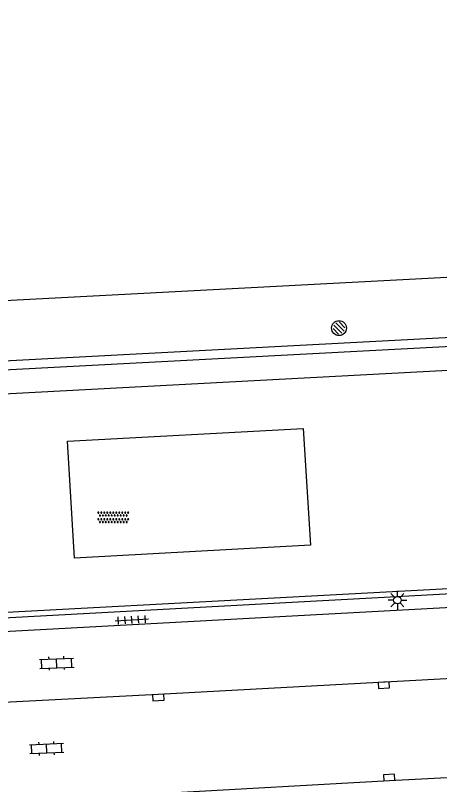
# Model space of a CAD drawing. Extents: x 131000 to 133013, y 393000 to 396501.
# Drawn here: x 132896.1 to 132924.6, y 394758.4 to 394810 of the extents above; entities that cross this region are included whole.
import ezdxf

# ---------------------------------------------------------------- set-up
doc = ezdxf.new("R2010")
doc.units = 0
for name, color, linetype in [('bs-afsc-ballenvanger', 7, 'Continuous'), ('bs-afsc-belijning', 7, 'Continuous'), ('bs-symb-sproeier', 7, 'Continuous'), ('gg-afsc-hekwerk', 7, 'Continuous'), ('gg-knt-verharding', 7, 'Continuous'), ('gg-knt-verharding nz', 7, 'Continuous'), ('gt-symb-klinker verharding', 7, 'Continuous'), ('gt-symb-kolk', 7, 'Continuous'), ('gt-symb-lichtmast', 7, 'Continuous'), ('gt-symb-overige verharding', 7, 'Continuous'), ('gt-symb-tegel verharding', 7, 'Continuous')]:
    doc.layers.add(name, color=color, linetype=linetype)

# ---------------------------------------------------------------- blocks, each defined once
blk = doc.blocks.new('bs0-SPROEIER')
at = {"layer": 'bs-symb-sproeier'}
for p, q in [((-0.345, 0.203), (0.203, -0.345)), ((-0.212, 0.354), (0.345, -0.203)), ((0.025, 0.399), (0.399, 0.025)), ((-0.399, -0.025), (-0.025, -0.399))]:
    blk.add_line(p, q, dxfattribs=at)
blk.add_circle((0, 0), 0.5, dxfattribs=at)
blk = doc.blocks.new('gt0-KOLK')
at = {"layer": 'gt-symb-kolk'}
blk.add_lwpolyline([(0, 0), (0.375, 0), (0.375, 0.4), (-0.375, 0.4), (-0.375, 0), (0, 0)], dxfattribs=at)
blk = doc.blocks.new('gt0-KL1')
at = {"layer": 'gt-symb-klinker verharding'}
for p, q in [((-1.15, 0.3), (1.15, 0.3)), ((-1, -0.3), (-1, 0.3)), ((-0.5, 0.3), (-0.5, 0.45)), ((0, -0.3), (0, 0.3)), ((0.5, 0.3), (0.5, 0.45)), ((1, -0.3), (1, 0.3)), ((-1.15, -0.3), (1.15, -0.3)), ((-0.5, -0.45), (-0.5, -0.3)), ((0.5, -0.45), (0.5, -0.3))]:
    blk.add_line(p, q, dxfattribs=at)
blk = doc.blocks.new('gt0-TEG1')
at = {"layer": 'gt-symb-tegel verharding'}
for p, q in [((-1.125, 0), (1.125, 0)), ((-0.9, -0.25), (-0.9, 0.25)), ((-0.45, -0.25), (-0.45, 0.25)), ((0, -0.25), (0, 0.25)), ((0.45, -0.25), (0.45, 0.25)), ((0.9, -0.25), (0.9, 0.25))]:
    blk.add_line(p, q, dxfattribs=at)
blk = doc.blocks.new('gt0-LMAST')
at = {"layer": 'gt-symb-lichtmast'}
for p, q in [((-0.005, 0.246), (-0.005, 0.621)), ((-0.182, 0.173), (-0.447, 0.438)), ((0.172, 0.173), (0.437, 0.438)), ((-0.255, -0.004), (-0.63, -0.004)), ((-0.182, -0.181), (-0.447, -0.446)), ((-0.005, -0.254), (-0.005, -0.629)), ((0.437, -0.446), (0.172, -0.181)), ((0.245, -0.004), (0.62, -0.004))]:
    blk.add_line(p, q, dxfattribs=at)
blk.add_circle((-0.005, -0.004), 0.25, dxfattribs=at)
blk = doc.blocks.new('gt0-OVH')
at = {"layer": 'gt-symb-overige verharding'}
for points in [[(-0.972, 0.298), (-0.967, 0.308), (-0.965, 0.319), (-0.966, 0.33), (-0.971, 0.34), (-0.978, 0.348), (-0.988, 0.353), (-0.999, 0.355), (-1.01, 0.354), (-1.02, 0.349), (-1.028, 0.342), (-1.033, 0.332), (-1.035, 0.321), (-1.034, 0.31), (-1.029, 0.3), (-1.022, 0.292), (-1.012, 0.287), (-1.001, 0.285), (-0.99, 0.286), (-0.98, 0.291)], [(-0.872, 0.106), (-0.867, 0.116), (-0.865, 0.126), (-0.866, 0.137), (-0.871, 0.147), (-0.878, 0.156), (-0.888, 0.161), (-0.899, 0.163), (-0.91, 0.162), (-0.92, 0.157), (-0.928, 0.15), (-0.933, 0.14), (-0.935, 0.129), (-0.934, 0.118), (-0.929, 0.108), (-0.922, 0.1), (-0.912, 0.095), (-0.901, 0.092), (-0.89, 0.094), (-0.88, 0.098)], [(-0.772, 0.298), (-0.767, 0.308), (-0.765, 0.319), (-0.766, 0.33), (-0.771, 0.34), (-0.778, 0.348), (-0.788, 0.353), (-0.799, 0.355), (-0.81, 0.354), (-0.82, 0.349), (-0.828, 0.342), (-0.833, 0.332), (-0.835, 0.321), (-0.834, 0.31), (-0.829, 0.3), (-0.822, 0.292), (-0.812, 0.287), (-0.801, 0.285), (-0.79, 0.286), (-0.78, 0.291)], [(-0.672, 0.106), (-0.667, 0.116), (-0.665, 0.126), (-0.666, 0.137), (-0.671, 0.147), (-0.678, 0.156), (-0.688, 0.161), (-0.699, 0.163), (-0.71, 0.162), (-0.72, 0.157), (-0.728, 0.15), (-0.733, 0.14), (-0.735, 0.129), (-0.734, 0.118), (-0.729, 0.108), (-0.722, 0.1), (-0.712, 0.095), (-0.701, 0.092), (-0.69, 0.094), (-0.68, 0.098)], [(-0.572, 0.298), (-0.567, 0.308), (-0.565, 0.319), (-0.566, 0.33), (-0.571, 0.34), (-0.578, 0.348), (-0.588, 0.353), (-0.599, 0.355), (-0.61, 0.354), (-0.62, 0.349), (-0.628, 0.342), (-0.633, 0.332), (-0.635, 0.321), (-0.634, 0.31), (-0.629, 0.3), (-0.622, 0.292), (-0.612, 0.287), (-0.601, 0.285), (-0.59, 0.286), (-0.58, 0.291)], [(-0.472, 0.106), (-0.467, 0.116), (-0.465, 0.126), (-0.466, 0.137), (-0.471, 0.147), (-0.478, 0.156), (-0.488, 0.161), (-0.499, 0.163), (-0.51, 0.162), (-0.52, 0.157), (-0.528, 0.15), (-0.533, 0.14), (-0.535, 0.129), (-0.534, 0.118), (-0.529, 0.108), (-0.522, 0.1), (-0.512, 0.095), (-0.501, 0.092), (-0.49, 0.094), (-0.48, 0.098)], [(-0.372, 0.298), (-0.367, 0.308), (-0.365, 0.319), (-0.366, 0.33), (-0.371, 0.34), (-0.378, 0.348), (-0.388, 0.353), (-0.399, 0.355), (-0.41, 0.354), (-0.42, 0.349), (-0.428, 0.342), (-0.433, 0.332), (-0.435, 0.321), (-0.434, 0.31), (-0.429, 0.3), (-0.422, 0.292), (-0.412, 0.287), (-0.401, 0.285), (-0.39, 0.286), (-0.38, 0.291)], [(-0.272, 0.106), (-0.267, 0.116), (-0.265, 0.126), (-0.266, 0.137), (-0.271, 0.147), (-0.278, 0.156), (-0.288, 0.161), (-0.299, 0.163), (-0.31, 0.162), (-0.32, 0.157), (-0.328, 0.15), (-0.333, 0.14), (-0.335, 0.129), (-0.334, 0.118), (-0.329, 0.108), (-0.322, 0.1), (-0.312, 0.095), (-0.301, 0.092), (-0.29, 0.094), (-0.28, 0.098)], [(-0.172, 0.298), (-0.167, 0.308), (-0.165, 0.319), (-0.166, 0.33), (-0.171, 0.34), (-0.178, 0.348), (-0.188, 0.353), (-0.199, 0.355), (-0.21, 0.354), (-0.22, 0.349), (-0.228, 0.342), (-0.233, 0.332), (-0.235, 0.321), (-0.234, 0.31), (-0.229, 0.3), (-0.222, 0.292), (-0.212, 0.287), (-0.201, 0.285), (-0.19, 0.286), (-0.18, 0.291)], [(-0.072, 0.106), (-0.067, 0.116), (-0.065, 0.126), (-0.066, 0.137), (-0.071, 0.147), (-0.078, 0.156), (-0.088, 0.161), (-0.099, 0.163), (-0.11, 0.162), (-0.12, 0.157), (-0.128, 0.15), (-0.133, 0.14), (-0.135, 0.129), (-0.134, 0.118), (-0.129, 0.108), (-0.122, 0.1), (-0.112, 0.095), (-0.101, 0.092), (-0.09, 0.094), (-0.08, 0.098)], [(0.028, 0.298), (0.033, 0.308), (0.035, 0.319), (0.034, 0.33), (0.029, 0.34), (0.022, 0.348), (0.012, 0.353), (0.001, 0.355), (-0.01, 0.354), (-0.02, 0.349), (-0.028, 0.342), (-0.033, 0.332), (-0.035, 0.321), (-0.034, 0.31), (-0.029, 0.3), (-0.022, 0.292), (-0.012, 0.287), (-0.001, 0.285), (0.01, 0.286), (0.02, 0.291)], [(0.128, 0.106), (0.133, 0.116), (0.135, 0.126), (0.134, 0.137), (0.129, 0.147), (0.122, 0.156), (0.112, 0.161), (0.101, 0.163), (0.09, 0.162), (0.08, 0.157), (0.072, 0.15), (0.067, 0.14), (0.065, 0.129), (0.066, 0.118), (0.071, 0.108), (0.078, 0.1), (0.088, 0.095), (0.099, 0.092), (0.11, 0.094), (0.12, 0.098)], [(0.228, 0.298), (0.233, 0.308), (0.235, 0.319), (0.234, 0.33), (0.229, 0.34), (0.222, 0.348), (0.212, 0.353), (0.201, 0.355), (0.19, 0.354), (0.18, 0.349), (0.172, 0.342), (0.167, 0.332), (0.165, 0.321), (0.166, 0.31), (0.171, 0.3), (0.178, 0.292), (0.188, 0.287), (0.199, 0.285), (0.21, 0.286), (0.22, 0.291)], [(0.328, 0.106), (0.333, 0.116), (0.335, 0.126), (0.334, 0.137), (0.329, 0.147), (0.322, 0.156), (0.312, 0.161), (0.301, 0.163), (0.29, 0.162), (0.28, 0.157), (0.272, 0.15), (0.267, 0.14), (0.265, 0.129), (0.266, 0.118), (0.271, 0.108), (0.278, 0.1), (0.288, 0.095), (0.299, 0.092), (0.31, 0.094), (0.32, 0.098)], [(0.428, 0.298), (0.433, 0.308), (0.435, 0.319), (0.434, 0.33), (0.429, 0.34), (0.422, 0.348), (0.412, 0.353), (0.401, 0.355), (0.39, 0.354), (0.38, 0.349), (0.372, 0.342), (0.367, 0.332), (0.365, 0.321), (0.366, 0.31), (0.371, 0.3), (0.378, 0.292), (0.388, 0.287), (0.399, 0.285), (0.41, 0.286), (0.42, 0.291)], [(0.528, 0.106), (0.533, 0.116), (0.535, 0.126), (0.534, 0.137), (0.529, 0.147), (0.522, 0.156), (0.512, 0.161), (0.501, 0.163), (0.49, 0.162), (0.48, 0.157), (0.472, 0.15), (0.467, 0.14), (0.465, 0.129), (0.466, 0.118), (0.471, 0.108), (0.478, 0.1), (0.488, 0.095), (0.499, 0.092), (0.51, 0.094), (0.52, 0.098)], [(0.628, 0.298), (0.633, 0.308), (0.635, 0.319), (0.634, 0.33), (0.629, 0.34), (0.622, 0.348), (0.612, 0.353), (0.601, 0.355), (0.59, 0.354), (0.58, 0.349), (0.572, 0.342), (0.567, 0.332), (0.565, 0.321), (0.566, 0.31), (0.571, 0.3), (0.578, 0.292), (0.588, 0.287), (0.599, 0.285), (0.61, 0.286), (0.62, 0.291)], [(0.728, 0.106), (0.733, 0.116), (0.735, 0.126), (0.734, 0.137), (0.729, 0.147), (0.722, 0.156), (0.712, 0.161), (0.701, 0.163), (0.69, 0.162), (0.68, 0.157), (0.672, 0.15), (0.667, 0.14), (0.665, 0.129), (0.666, 0.118), (0.671, 0.108), (0.678, 0.1), (0.688, 0.095), (0.699, 0.092), (0.71, 0.094), (0.72, 0.098)], [(0.828, 0.298), (0.833, 0.308), (0.835, 0.319), (0.834, 0.33), (0.829, 0.34), (0.822, 0.348), (0.812, 0.353), (0.801, 0.355), (0.79, 0.354), (0.78, 0.349), (0.772, 0.342), (0.767, 0.332), (0.765, 0.321), (0.766, 0.31), (0.771, 0.3), (0.778, 0.292), (0.788, 0.287), (0.799, 0.285), (0.81, 0.286), (0.82, 0.291)], [(0.928, 0.106), (0.933, 0.116), (0.935, 0.126), (0.934, 0.137), (0.929, 0.147), (0.922, 0.156), (0.912, 0.161), (0.901, 0.163), (0.89, 0.162), (0.88, 0.157), (0.872, 0.15), (0.867, 0.14), (0.865, 0.129), (0.866, 0.118), (0.871, 0.108), (0.878, 0.1), (0.888, 0.095), (0.899, 0.092), (0.91, 0.094), (0.92, 0.098)], [(1.028, 0.298), (1.033, 0.308), (1.035, 0.319), (1.034, 0.33), (1.029, 0.34), (1.022, 0.348), (1.012, 0.353), (1.001, 0.355), (0.99, 0.354), (0.98, 0.349), (0.972, 0.342), (0.967, 0.332), (0.965, 0.321), (0.966, 0.31), (0.971, 0.3), (0.978, 0.292), (0.988, 0.287), (0.999, 0.285), (1.01, 0.286), (1.02, 0.291)], [(-0.972, -0.142), (-0.967, -0.132), (-0.965, -0.121), (-0.966, -0.11), (-0.971, -0.1), (-0.978, -0.092), (-0.988, -0.087), (-0.999, -0.085), (-1.01, -0.086), (-1.02, -0.091), (-1.028, -0.098), (-1.033, -0.108), (-1.035, -0.119), (-1.034, -0.13), (-1.029, -0.14), (-1.022, -0.148), (-1.012, -0.153), (-1.001, -0.155), (-0.99, -0.154), (-0.98, -0.149)], [(-0.872, -0.334), (-0.867, -0.324), (-0.865, -0.314), (-0.866, -0.303), (-0.871, -0.293), (-0.878, -0.284), (-0.888, -0.279), (-0.899, -0.277), (-0.91, -0.278), (-0.92, -0.283), (-0.928, -0.29), (-0.933, -0.3), (-0.935, -0.311), (-0.934, -0.322), (-0.929, -0.332), (-0.922, -0.34), (-0.912, -0.345), (-0.901, -0.348), (-0.89, -0.346), (-0.88, -0.342)], [(-0.772, -0.142), (-0.767, -0.132), (-0.765, -0.121), (-0.766, -0.11), (-0.771, -0.1), (-0.778, -0.092), (-0.788, -0.087), (-0.799, -0.085), (-0.81, -0.086), (-0.82, -0.091), (-0.828, -0.098), (-0.833, -0.108), (-0.835, -0.119), (-0.834, -0.13), (-0.829, -0.14), (-0.822, -0.148), (-0.812, -0.153), (-0.801, -0.155), (-0.79, -0.154), (-0.78, -0.149)], [(-0.672, -0.334), (-0.667, -0.324), (-0.665, -0.314), (-0.666, -0.303), (-0.671, -0.293), (-0.678, -0.284), (-0.688, -0.279), (-0.699, -0.277), (-0.71, -0.278), (-0.72, -0.283), (-0.728, -0.29), (-0.733, -0.3), (-0.735, -0.311), (-0.734, -0.322), (-0.729, -0.332), (-0.722, -0.34), (-0.712, -0.345), (-0.701, -0.348), (-0.69, -0.346), (-0.68, -0.342)], [(-0.572, -0.142), (-0.567, -0.132), (-0.565, -0.121), (-0.566, -0.11), (-0.571, -0.1), (-0.578, -0.092), (-0.588, -0.087), (-0.599, -0.085), (-0.61, -0.086), (-0.62, -0.091), (-0.628, -0.098), (-0.633, -0.108), (-0.635, -0.119), (-0.634, -0.13), (-0.629, -0.14), (-0.622, -0.148), (-0.612, -0.153), (-0.601, -0.155), (-0.59, -0.154), (-0.58, -0.149)], [(-0.472, -0.334), (-0.467, -0.324), (-0.465, -0.314), (-0.466, -0.303), (-0.471, -0.293), (-0.478, -0.284), (-0.488, -0.279), (-0.499, -0.277), (-0.51, -0.278), (-0.52, -0.283), (-0.528, -0.29), (-0.533, -0.3), (-0.535, -0.311), (-0.534, -0.322), (-0.529, -0.332), (-0.522, -0.34), (-0.512, -0.345), (-0.501, -0.348), (-0.49, -0.346), (-0.48, -0.342)], [(-0.372, -0.142), (-0.367, -0.132), (-0.365, -0.121), (-0.366, -0.11), (-0.371, -0.1), (-0.378, -0.092), (-0.388, -0.087), (-0.399, -0.085), (-0.41, -0.086), (-0.42, -0.091), (-0.428, -0.098), (-0.433, -0.108), (-0.435, -0.119), (-0.434, -0.13), (-0.429, -0.14), (-0.422, -0.148), (-0.412, -0.153), (-0.401, -0.155), (-0.39, -0.154), (-0.38, -0.149)], [(-0.272, -0.334), (-0.267, -0.324), (-0.265, -0.314), (-0.266, -0.303), (-0.271, -0.293), (-0.278, -0.284), (-0.288, -0.279), (-0.299, -0.277), (-0.31, -0.278), (-0.32, -0.283), (-0.328, -0.29), (-0.333, -0.3), (-0.335, -0.311), (-0.334, -0.322), (-0.329, -0.332), (-0.322, -0.34), (-0.312, -0.345), (-0.301, -0.348), (-0.29, -0.346), (-0.28, -0.342)], [(-0.172, -0.142), (-0.167, -0.132), (-0.165, -0.121), (-0.166, -0.11), (-0.171, -0.1), (-0.178, -0.092), (-0.188, -0.087), (-0.199, -0.085), (-0.21, -0.086), (-0.22, -0.091), (-0.228, -0.098), (-0.233, -0.108), (-0.235, -0.119), (-0.234, -0.13), (-0.229, -0.14), (-0.222, -0.148), (-0.212, -0.153), (-0.201, -0.155), (-0.19, -0.154), (-0.18, -0.149)], [(-0.072, -0.334), (-0.067, -0.324), (-0.065, -0.314), (-0.066, -0.303), (-0.071, -0.293), (-0.078, -0.284), (-0.088, -0.279), (-0.099, -0.277), (-0.11, -0.278), (-0.12, -0.283), (-0.128, -0.29), (-0.133, -0.3), (-0.135, -0.311), (-0.134, -0.322), (-0.129, -0.332), (-0.122, -0.34), (-0.112, -0.345), (-0.101, -0.348), (-0.09, -0.346), (-0.08, -0.342)], [(0.028, -0.142), (0.033, -0.132), (0.035, -0.121), (0.034, -0.11), (0.029, -0.1), (0.022, -0.092), (0.012, -0.087), (0.001, -0.085), (-0.01, -0.086), (-0.02, -0.091), (-0.028, -0.098), (-0.033, -0.108), (-0.035, -0.119), (-0.034, -0.13), (-0.029, -0.14), (-0.022, -0.148), (-0.012, -0.153), (-0.001, -0.155), (0.01, -0.154), (0.02, -0.149)], [(0.128, -0.334), (0.133, -0.324), (0.135, -0.314), (0.134, -0.303), (0.129, -0.293), (0.122, -0.284), (0.112, -0.279), (0.101, -0.277), (0.09, -0.278), (0.08, -0.283), (0.072, -0.29), (0.067, -0.3), (0.065, -0.311), (0.066, -0.322), (0.071, -0.332), (0.078, -0.34), (0.088, -0.345), (0.099, -0.348), (0.11, -0.346), (0.12, -0.342)], [(0.228, -0.142), (0.233, -0.132), (0.235, -0.121), (0.234, -0.11), (0.229, -0.1), (0.222, -0.092), (0.212, -0.087), (0.201, -0.085), (0.19, -0.086), (0.18, -0.091), (0.172, -0.098), (0.167, -0.108), (0.165, -0.119), (0.166, -0.13), (0.171, -0.14), (0.178, -0.148), (0.188, -0.153), (0.199, -0.155), (0.21, -0.154), (0.22, -0.149)], [(0.328, -0.334), (0.333, -0.324), (0.335, -0.314), (0.334, -0.303), (0.329, -0.293), (0.322, -0.284), (0.312, -0.279), (0.301, -0.277), (0.29, -0.278), (0.28, -0.283), (0.272, -0.29), (0.267, -0.3), (0.265, -0.311), (0.266, -0.322), (0.271, -0.332), (0.278, -0.34), (0.288, -0.345), (0.299, -0.348), (0.31, -0.346), (0.32, -0.342)], [(0.428, -0.142), (0.433, -0.132), (0.435, -0.121), (0.434, -0.11), (0.429, -0.1), (0.422, -0.092), (0.412, -0.087), (0.401, -0.085), (0.39, -0.086), (0.38, -0.091), (0.372, -0.098), (0.367, -0.108), (0.365, -0.119), (0.366, -0.13), (0.371, -0.14), (0.378, -0.148), (0.388, -0.153), (0.399, -0.155), (0.41, -0.154), (0.42, -0.149)], [(0.528, -0.334), (0.533, -0.324), (0.535, -0.314), (0.534, -0.303), (0.529, -0.293), (0.522, -0.284), (0.512, -0.279), (0.501, -0.277), (0.49, -0.278), (0.48, -0.283), (0.472, -0.29), (0.467, -0.3), (0.465, -0.311), (0.466, -0.322), (0.471, -0.332), (0.478, -0.34), (0.488, -0.345), (0.499, -0.348), (0.51, -0.346), (0.52, -0.342)], [(0.628, -0.142), (0.633, -0.132), (0.635, -0.121), (0.634, -0.11), (0.629, -0.1), (0.622, -0.092), (0.612, -0.087), (0.601, -0.085), (0.59, -0.086), (0.58, -0.091), (0.572, -0.098), (0.567, -0.108), (0.565, -0.119), (0.566, -0.13), (0.571, -0.14), (0.578, -0.148), (0.588, -0.153), (0.599, -0.155), (0.61, -0.154), (0.62, -0.149)], [(0.728, -0.334), (0.733, -0.324), (0.735, -0.314), (0.734, -0.303), (0.729, -0.293), (0.722, -0.284), (0.712, -0.279), (0.701, -0.277), (0.69, -0.278), (0.68, -0.283), (0.672, -0.29), (0.667, -0.3), (0.665, -0.311), (0.666, -0.322), (0.671, -0.332), (0.678, -0.34), (0.688, -0.345), (0.699, -0.348), (0.71, -0.346), (0.72, -0.342)], [(0.828, -0.142), (0.833, -0.132), (0.835, -0.121), (0.834, -0.11), (0.829, -0.1), (0.822, -0.092), (0.812, -0.087), (0.801, -0.085), (0.79, -0.086), (0.78, -0.091), (0.772, -0.098), (0.767, -0.108), (0.765, -0.119), (0.766, -0.13), (0.771, -0.14), (0.778, -0.148), (0.788, -0.153), (0.799, -0.155), (0.81, -0.154), (0.82, -0.149)], [(0.928, -0.334), (0.933, -0.324), (0.935, -0.314), (0.934, -0.303), (0.929, -0.293), (0.922, -0.284), (0.912, -0.279), (0.901, -0.277), (0.89, -0.278), (0.88, -0.283), (0.872, -0.29), (0.867, -0.3), (0.865, -0.311), (0.866, -0.322), (0.871, -0.332), (0.878, -0.34), (0.888, -0.345), (0.899, -0.348), (0.91, -0.346), (0.92, -0.342)], [(1.028, -0.142), (1.033, -0.132), (1.035, -0.121), (1.034, -0.11), (1.029, -0.1), (1.022, -0.092), (1.012, -0.087), (1.001, -0.085), (0.99, -0.086), (0.98, -0.091), (0.972, -0.098), (0.967, -0.108), (0.965, -0.119), (0.966, -0.13), (0.971, -0.14), (0.978, -0.148), (0.988, -0.153), (0.999, -0.155), (1.01, -0.154), (1.02, -0.149)]]:
    blk.add_lwpolyline(points, close=True, dxfattribs=at)

msp = doc.modelspace()

# ---------------------------------------------------------------- linework, layer by layer
at = {"layer": 'bs-afsc-ballenvanger'}
msp.add_line((132869.101, 394784.794), (132938.231, 394788.469), dxfattribs=at)
at = {"layer": 'bs-afsc-belijning'}
for points in [[(132932.438, 394893.882), (132867.572, 394890.432), (132872.94, 394789.649), (132937.845, 394793.074), (132932.438, 394893.882)], [(132900.112, 394773.577), (132899.636, 394781.403), (132915.47, 394782.254), (132915.946, 394774.428), (132900.112, 394773.577)]]:
    msp.add_lwpolyline(points, dxfattribs=at)
at = {"layer": 'gg-afsc-hekwerk'}
for p, q in [((132869.101, 394784.794), (132938.231, 394788.469)), ((132942.468, 394772.096), (132864.544, 394767.889))]:
    msp.add_line(p, q, dxfattribs=at)
at = {"layer": 'gg-knt-verharding'}
for p, q in [((132869.547, 394785.442), (132941.59, 394789.241)), ((132942.132, 394771.153), (132865.992, 394767.055))]:
    msp.add_line(p, q, dxfattribs=at)
msp.add_lwpolyline([(132937.797, 394786.846), (132938.572, 394772.233), (132869.218, 394768.505), (132868.483, 394783.151), (132937.797, 394786.846)], dxfattribs=at)
at = {"layer": 'gg-knt-verharding nz'}
for points in [[(132942.132, 394771.153), (132942.352, 394766.424), (132905.734, 394764.427), (132890.579, 394763.641), (132875.369, 394762.799), (132866.258, 394762.317), (132865.992, 394767.055)], [(132866.524, 394755.671), (132890.984, 394757.015), (132906.116, 394757.815), (132921.247, 394758.661), (132942.714, 394759.779), (132943.212, 394750.3), (132921.699, 394749.137), (132906.56, 394748.288), (132891.355, 394747.493), (132876.157, 394746.661), (132867.078, 394746.181), (132866.524, 394755.671)]]:
    msp.add_lwpolyline(points, dxfattribs=at)

# ---------------------------------------------------------------- block references
at = {"layer": 'bs-symb-sproeier'}
msp.add_blockref('bs0-SPROEIER', (132917.866, 394788.991), dxfattribs=at)
at = {"layer": 'gt-symb-klinker verharding'}
for p, rotation in [((132898.921, 394766.519), 2.3501595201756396), ((132898.249, 394760.806), 2.350159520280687)]:
    msp.add_blockref('gt0-KL1', p, dxfattribs=dict(at, rotation=rotation))
at = {"layer": 'gt-symb-kolk'}
for p, rotation in [((132920.864, 394765.245), -176.8837293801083), ((132905.734, 394764.427), -176.90790191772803), ((132921.247, 394758.661), 2.979278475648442)]:
    msp.add_blockref('gt0-KOLK', p, dxfattribs=dict(at, rotation=rotation))
at = {"layer": 'gt-symb-lichtmast'}
msp.add_blockref('gt0-LMAST', (132921.791, 394770.755), dxfattribs=at)
at = {"layer": 'gt-symb-overige verharding'}
msp.add_blockref('gt0-OVH', (132902.718, 394776.299), dxfattribs=at)
at = {"layer": 'gt-symb-tegel verharding', "rotation": 3.1543921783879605}
msp.add_blockref('gt0-TEG1', (132903.964, 394769.426), dxfattribs=at)

doc.saveas('drawing.dxf')
